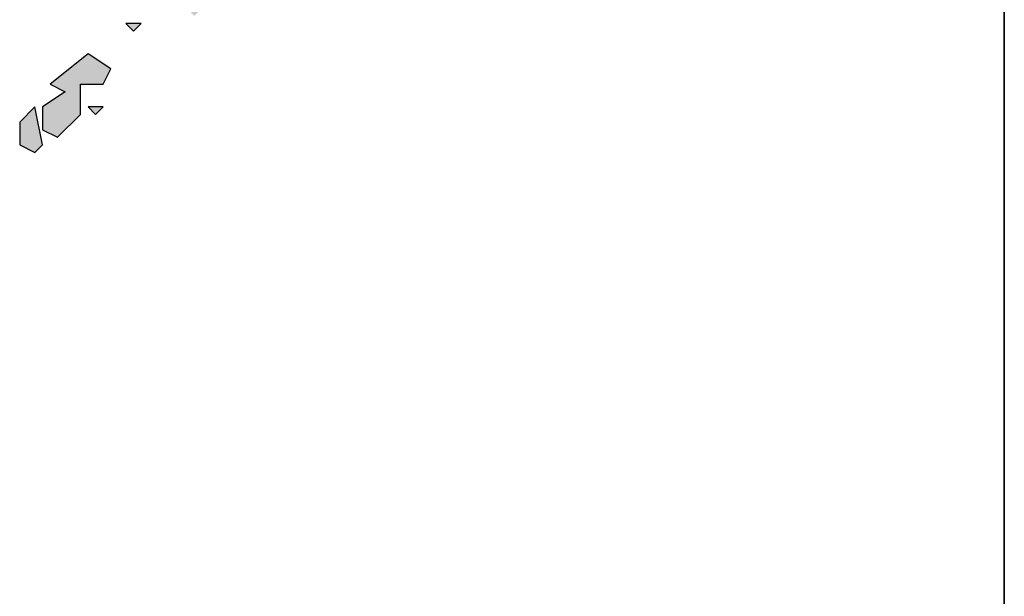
# Model space of a CAD drawing. Extents: x 797781 to 1255204, y 21234 to 1024248.
# Tile 961 of 1056: x 1151673 to 1151710, y 606096 to 606118. Entities that reach past the tile are written whole.
import ezdxf

# ---------------------------------------------------------------- set-up
doc = ezdxf.new("R2010")
doc.units = 0
doc.header["$LTSCALE"] = 1000
doc.header["$MEASUREMENT"] = 0
doc.layers.add('230303生产综合楼-平面图_t8$0$图框', color=4, linetype='Continuous', lineweight=35)
doc.layers.add('PUB_TEXT', color=7, linetype='Continuous')

# ---------------------------------------------------------------- blocks, each defined once
blk = doc.blocks.new('A$C59021D72')
at = {"linetype": 'Continuous'}
h = blk.add_hatch(color=256, dxfattribs=at)
h.paths.add_polyline_path([(1394.286, 549.711), (1393.716, 550.282), (1390.865, 549.711), (1392.005, 548.571), (1393.716, 548.571)])
h.paths.add_polyline_path([(1391.435, 554.273), (1390.865, 554.844), (1390.865, 553.703)])
h.paths.add_polyline_path([(1385.162, 557.124), (1384.592, 557.695), (1384.592, 556.554)])
h.paths.add_polyline_path([(1384.022, 561.686), (1383.451, 562.257), (1383.451, 561.116)])
blk.add_hatch(color=256, dxfattribs=at).paths.add_polyline_path([(1389.154, 554.844), (1388.013, 555.414), (1386.873, 553.703), (1389.154, 550.852), (1389.724, 551.992), (1390.865, 550.282), (1392.575, 550.282), (1393.146, 551.422), (1391.435, 553.133), (1389.154, 553.133)])
at = {"linetype": 'Continuous', "elevation": 0}
for points in [[(1385.162, 557.124), (1384.592, 557.695), (1384.592, 556.554), (1385.162, 557.124)], [(1389.154, 554.844), (1388.013, 555.414), (1386.873, 553.703), (1389.154, 550.852), (1389.724, 551.992), (1390.865, 550.282), (1392.575, 550.282), (1393.146, 551.422), (1391.435, 553.133), (1389.154, 553.133), (1389.154, 554.844)], [(1391.435, 554.273), (1390.865, 554.844), (1390.865, 553.703), (1391.435, 554.273)], [(1394.286, 549.711), (1393.716, 550.282), (1390.865, 549.711), (1392.005, 548.571), (1393.716, 548.571), (1394.286, 549.711)]]:
    blk.add_lwpolyline(points, dxfattribs=at)
blk = doc.blocks.new('230303生产综合楼-平面图_t8$0$图签')
at = {"layer": '230303生产综合楼-平面图_t8$0$图框', "color": 4}
blk.add_line((-4000, 10099.997), (0, 10099.997), dxfattribs=at)
at = {"layer": 'PUB_TEXT'}
blk.add_blockref('A$C59021D72', (-2594.442, 9477.465), dxfattribs=at)

msp = doc.modelspace()

# ---------------------------------------------------------------- block references
at = {"xscale": 0.5, "yscale": 0.5, "zscale": 0.5, "rotation": 270}
msp.add_blockref('230303生产综合楼-平面图_t8$0$图签', (1146660.444, 605513.078), dxfattribs=at)

doc.saveas('drawing.dxf')
